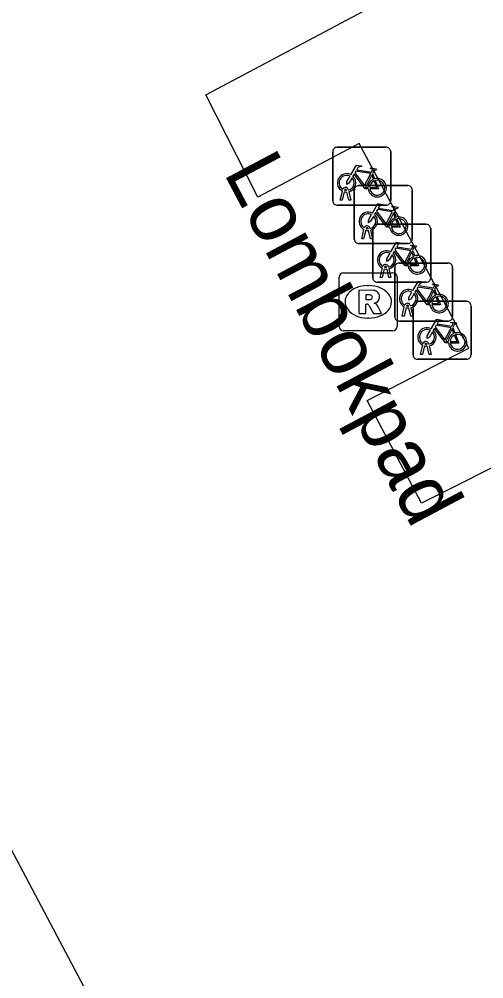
# Model space of a CAD drawing. Extents: x 162880 to 165536, y 384011 to 385179.
# Drawn here: x 163042.88 to 163050.9, y 384162.6 to 384179.16 of the extents above; entities that cross this region are included whole.
import ezdxf

# ---------------------------------------------------------------- set-up
doc = ezdxf.new("R2010")
doc.units = 0
for name, color, linetype in [('IMGEO_Fietsenrek', 7, 'Continuous'), ('IMGEO_Openbare_ruimte_label', 7, 'Continuous'), ('IMGEO_Pand', 7, 'Continuous'), ('IMGEO_Rijbaan_lokaal_open', 7, 'Continuous'), ('IMGEO_Rioolput', 7, 'Continuous')]:
    doc.layers.add(name, color=color, linetype=linetype)

msp = doc.modelspace()

# ---------------------------------------------------------------- linework, layer by layer
at = {"layer": 'IMGEO_Fietsenrek'}
for p, q in [((163048.291, 384176.022), (163048.291, 384176.863)), ((163048.291, 384176.863), (163048.291, 384176.022)), ((163048.366, 384176.947), (163049.207, 384176.947)), ((163049.207, 384176.947), (163048.366, 384176.947)), ((163049.291, 384176.872), (163049.291, 384176.031)), ((163049.291, 384176.031), (163049.291, 384176.872)), ((163048.978, 384176.496), (163049.014, 384176.401)), ((163048.418, 384176.031), (163048.457, 384176.191)), ((163048.487, 384176.179), (163048.452, 384176.031)), ((163048.529, 384176.203), (163048.528, 384176.207)), ((163048.57, 384176.031), (163048.536, 384176.173)), ((163048.56, 384176.214), (163048.561, 384176.207)), ((163048.568, 384176.177), (163048.603, 384176.031)), ((163048.663, 384175.36), (163048.663, 384176.201)), ((163048.663, 384176.201), (163048.663, 384175.36)), ((163048.738, 384176.285), (163049.579, 384176.285)), ((163049.579, 384176.285), (163048.738, 384176.285)), ((163049.663, 384176.21), (163049.663, 384175.369)), ((163049.663, 384175.369), (163049.663, 384176.21)), ((163048.452, 384176.031), (163048.418, 384176.031)), ((163048.603, 384176.031), (163048.57, 384176.031)), ((163049.216, 384175.947), (163048.375, 384175.947)), ((163048.375, 384175.947), (163049.216, 384175.947)), ((163049.35, 384175.834), (163049.386, 384175.739)), ((163048.79, 384175.369), (163048.829, 384175.529)), ((163048.859, 384175.517), (163048.824, 384175.369)), ((163048.901, 384175.541), (163048.9, 384175.545)), ((163048.942, 384175.369), (163048.908, 384175.511)), ((163048.932, 384175.552), (163048.933, 384175.545)), ((163048.94, 384175.515), (163048.975, 384175.369)), ((163048.982, 384174.692), (163048.982, 384175.533)), ((163048.982, 384175.533), (163048.982, 384174.692)), ((163049.057, 384175.617), (163049.898, 384175.617)), ((163049.898, 384175.617), (163049.057, 384175.617)), ((163049.982, 384175.542), (163049.982, 384174.701)), ((163049.982, 384174.701), (163049.982, 384175.542)), ((163048.824, 384175.369), (163048.79, 384175.369)), ((163048.975, 384175.369), (163048.942, 384175.369)), ((163049.588, 384175.285), (163048.747, 384175.285)), ((163048.747, 384175.285), (163049.588, 384175.285)), ((163049.669, 384175.166), (163049.705, 384175.071)), ((163049.109, 384174.701), (163049.148, 384174.861)), ((163049.178, 384174.849), (163049.143, 384174.701)), ((163049.22, 384174.873), (163049.219, 384174.877)), ((163049.251, 384174.884), (163049.252, 384174.877)), ((163049.36, 384174.023), (163049.36, 384174.864)), ((163049.36, 384174.864), (163049.36, 384174.023)), ((163049.435, 384174.948), (163050.276, 384174.948)), ((163050.276, 384174.948), (163049.435, 384174.948)), ((163050.36, 384174.873), (163050.36, 384174.032)), ((163050.36, 384174.032), (163050.36, 384174.873)), ((163049.143, 384174.701), (163049.109, 384174.701)), ((163049.261, 384174.701), (163049.227, 384174.843)), ((163049.259, 384174.847), (163049.294, 384174.701)), ((163049.294, 384174.701), (163049.261, 384174.701)), ((163049.907, 384174.617), (163049.066, 384174.617)), ((163049.066, 384174.617), (163049.907, 384174.617)), ((163050.047, 384174.497), (163050.083, 384174.402)), ((163049.487, 384174.032), (163049.526, 384174.192)), ((163049.598, 384174.204), (163049.597, 384174.208)), ((163049.629, 384174.215), (163049.63, 384174.208)), ((163049.677, 384173.363), (163049.677, 384174.204)), ((163049.677, 384174.204), (163049.677, 384173.363)), ((163049.752, 384174.288), (163050.593, 384174.288)), ((163050.593, 384174.288), (163049.752, 384174.288)), ((163050.677, 384174.213), (163050.677, 384173.372)), ((163050.677, 384173.372), (163050.677, 384174.213)), ((163049.521, 384174.032), (163049.487, 384174.032)), ((163049.556, 384174.18), (163049.521, 384174.032)), ((163049.639, 384174.032), (163049.605, 384174.174)), ((163049.637, 384174.178), (163049.672, 384174.032)), ((163049.672, 384174.032), (163049.639, 384174.032)), ((163050.285, 384173.948), (163049.444, 384173.948)), ((163049.444, 384173.948), (163050.285, 384173.948)), ((163050.364, 384173.837), (163050.4, 384173.742)), ((163049.804, 384173.372), (163049.843, 384173.532)), ((163049.915, 384173.544), (163049.914, 384173.548)), ((163049.946, 384173.555), (163049.947, 384173.548)), ((163049.838, 384173.372), (163049.804, 384173.372)), ((163049.873, 384173.52), (163049.838, 384173.372)), ((163049.956, 384173.372), (163049.922, 384173.514)), ((163049.954, 384173.518), (163049.989, 384173.372)), ((163049.989, 384173.372), (163049.956, 384173.372)), ((163050.602, 384173.288), (163049.761, 384173.288)), ((163049.761, 384173.288), (163050.602, 384173.288))]:
    msp.add_line(p, q, dxfattribs=at)
for points in [[(163048.604, 384176.473), (163048.699, 384176.637), (163048.785, 384176.623), (163048.787, 384176.614), (163048.731, 384176.603), (163048.704, 384176.558), (163048.96, 384176.517)], [(163048.947, 384176.492), (163048.69, 384176.533), (163048.673, 384176.504), (163048.84, 384176.284), (163048.947, 384176.492)], [(163048.96, 384176.517), (163048.985, 384176.566), (163048.979, 384176.57), (163048.956, 384176.574), (163048.944, 384176.581), (163048.943, 384176.584), (163048.945, 384176.589), (163049.04, 384176.574), (163049.042, 384176.564), (163049.032, 384176.551), (163049.02, 384176.545), (163049.006, 384176.551), (163048.978, 384176.496)], [(163048.625, 384176.421), (163048.573, 384176.331), (163048.533, 384176.306), (163048.534, 384176.353), (163048.589, 384176.447)], [(163048.9, 384176.229), (163048.85, 384176.229), (163048.659, 384176.48), (163048.64, 384176.448)], [(163048.995, 384176.394), (163048.965, 384176.471), (163048.856, 384176.253), (163048.899, 384176.253)], [(163048.929, 384176.253), (163049.049, 384176.252), (163049.005, 384176.366)], [(163049.025, 384176.373), (163049.08, 384176.228), (163048.93, 384176.228)], [(163048.976, 384175.811), (163049.071, 384175.975), (163049.157, 384175.961), (163049.159, 384175.952), (163049.103, 384175.941), (163049.076, 384175.896), (163049.332, 384175.855)], [(163049.319, 384175.83), (163049.062, 384175.871), (163049.045, 384175.842), (163049.212, 384175.622), (163049.319, 384175.83)], [(163049.332, 384175.855), (163049.357, 384175.904), (163049.351, 384175.908), (163049.328, 384175.912), (163049.316, 384175.919), (163049.315, 384175.922), (163049.317, 384175.927), (163049.412, 384175.912), (163049.414, 384175.902), (163049.404, 384175.889), (163049.392, 384175.883), (163049.378, 384175.889), (163049.35, 384175.834)], [(163048.997, 384175.759), (163048.945, 384175.669), (163048.905, 384175.644), (163048.906, 384175.691), (163048.961, 384175.785)], [(163049.272, 384175.567), (163049.222, 384175.567), (163049.031, 384175.818), (163049.012, 384175.786)], [(163049.367, 384175.732), (163049.337, 384175.809), (163049.228, 384175.591), (163049.271, 384175.591)], [(163049.301, 384175.591), (163049.421, 384175.59), (163049.377, 384175.704)], [(163049.397, 384175.711), (163049.452, 384175.566), (163049.302, 384175.566)], [(163049.295, 384175.143), (163049.39, 384175.307), (163049.476, 384175.293), (163049.478, 384175.284), (163049.422, 384175.273), (163049.395, 384175.228), (163049.651, 384175.187)], [(163049.638, 384175.162), (163049.381, 384175.203), (163049.364, 384175.174), (163049.531, 384174.954), (163049.638, 384175.162)], [(163049.651, 384175.187), (163049.676, 384175.236), (163049.67, 384175.24), (163049.647, 384175.244), (163049.635, 384175.251), (163049.634, 384175.254), (163049.636, 384175.259), (163049.731, 384175.244), (163049.733, 384175.234), (163049.723, 384175.221), (163049.711, 384175.215), (163049.697, 384175.221), (163049.669, 384175.166)], [(163049.316, 384175.091), (163049.264, 384175.001), (163049.224, 384174.976), (163049.225, 384175.023), (163049.28, 384175.117)], [(163049.591, 384174.899), (163049.541, 384174.899), (163049.35, 384175.15), (163049.331, 384175.118)], [(163049.686, 384175.064), (163049.656, 384175.141), (163049.547, 384174.923), (163049.59, 384174.923)], [(163049.62, 384174.923), (163049.74, 384174.922), (163049.696, 384175.036)], [(163049.716, 384175.043), (163049.771, 384174.898), (163049.621, 384174.898)], [(163049.673, 384174.474), (163049.768, 384174.638), (163049.854, 384174.624), (163049.856, 384174.615), (163049.8, 384174.604), (163049.773, 384174.559), (163050.029, 384174.518)], [(163050.016, 384174.493), (163049.759, 384174.534), (163049.742, 384174.505), (163049.909, 384174.285), (163050.016, 384174.493)], [(163050.029, 384174.518), (163050.054, 384174.567), (163050.048, 384174.571), (163050.025, 384174.575), (163050.013, 384174.582), (163050.012, 384174.585), (163050.014, 384174.59), (163050.109, 384174.575), (163050.111, 384174.565), (163050.101, 384174.552), (163050.089, 384174.546), (163050.075, 384174.552), (163050.047, 384174.497)], [(163049.694, 384174.422), (163049.642, 384174.332), (163049.602, 384174.307), (163049.603, 384174.354), (163049.658, 384174.448)], [(163049.969, 384174.23), (163049.919, 384174.23), (163049.728, 384174.481), (163049.709, 384174.449)], [(163050.064, 384174.395), (163050.034, 384174.472), (163049.925, 384174.254), (163049.968, 384174.254)], [(163049.998, 384174.254), (163050.118, 384174.253), (163050.074, 384174.367)], [(163050.094, 384174.374), (163050.149, 384174.229), (163049.999, 384174.229)], [(163049.99, 384173.814), (163050.085, 384173.978), (163050.171, 384173.964), (163050.173, 384173.955), (163050.117, 384173.944), (163050.09, 384173.899), (163050.346, 384173.858)], [(163050.333, 384173.833), (163050.076, 384173.874), (163050.059, 384173.845), (163050.226, 384173.625), (163050.333, 384173.833)], [(163050.346, 384173.858), (163050.371, 384173.907), (163050.365, 384173.911), (163050.342, 384173.915), (163050.33, 384173.922), (163050.329, 384173.925), (163050.331, 384173.93), (163050.426, 384173.915), (163050.428, 384173.905), (163050.418, 384173.892), (163050.406, 384173.886), (163050.392, 384173.892), (163050.364, 384173.837)], [(163050.011, 384173.762), (163049.959, 384173.672), (163049.919, 384173.647), (163049.92, 384173.694), (163049.975, 384173.788)], [(163050.286, 384173.57), (163050.236, 384173.57), (163050.045, 384173.821), (163050.026, 384173.789)], [(163050.381, 384173.735), (163050.351, 384173.812), (163050.242, 384173.594), (163050.285, 384173.594)], [(163050.315, 384173.594), (163050.435, 384173.593), (163050.391, 384173.707)], [(163050.411, 384173.714), (163050.466, 384173.569), (163050.316, 384173.569)]]:
    msp.add_lwpolyline(points, dxfattribs=at)
for centre, radius, start, end in [((163048.369, 384176.869), 0.0779, 92.4484, 184.2845), ((163048.369, 384176.869), 0.0779, 92.4484, 184.2845), ((163049.213, 384176.869), 0.0779, 2.4484, 94.2845), ((163049.213, 384176.869), 0.0779, 2.4484, 94.2845), ((163048.531, 384176.332), 0.159, 62.6766, 242.1369), ((163048.531, 384176.332), 0.129, 63.3192, 238.903), ((163048.531, 384176.332), 0.129, 283.6043, 43.4302), ((163048.531, 384176.332), 0.159, 283.5766, 46.6042), ((163049.058, 384176.248), 0.159, 113.3408, 178.3217), ((163049.058, 384176.248), 0.159, 187.0065, 105.7708), ((163049.058, 384176.248), 0.129, 113.923, 177.9556), ((163049.058, 384176.248), 0.129, 188.6715, 104.5883), ((163048.511, 384176.203), 0.0499, 12.8025, 158.6934), ((163048.531, 384176.332), 0.159, 253.9967, 271.7867), ((163048.511, 384176.203), 0.0174, 12.8025, 163.4502), ((163048.531, 384176.332), 0.129, 253.415, 269.0204), ((163048.741, 384176.207), 0.0779, 92.4484, 184.2845), ((163048.741, 384176.207), 0.0779, 92.4484, 184.2845), ((163049.585, 384176.207), 0.0779, 2.4484, 94.2845), ((163049.585, 384176.207), 0.0779, 2.4484, 94.2845), ((163048.369, 384176.025), 0.0779, 182.4484, 274.2845), ((163048.369, 384176.025), 0.0779, 182.4484, 274.2845), ((163049.213, 384176.025), 0.0779, 272.4484, 4.2845), ((163049.213, 384176.025), 0.0779, 272.4484, 4.2845), ((163048.903, 384175.67), 0.159, 62.6766, 242.1369), ((163048.903, 384175.67), 0.129, 63.3192, 238.903), ((163048.903, 384175.67), 0.129, 283.6043, 43.4302), ((163048.903, 384175.67), 0.159, 283.5766, 46.6042), ((163049.43, 384175.586), 0.159, 113.3408, 178.3217), ((163049.43, 384175.586), 0.159, 187.0065, 105.7708), ((163049.43, 384175.586), 0.129, 113.923, 177.9556), ((163049.43, 384175.586), 0.129, 188.6715, 104.5883), ((163048.883, 384175.541), 0.0499, 12.8025, 158.6934), ((163048.903, 384175.67), 0.159, 253.9967, 271.7867), ((163048.883, 384175.541), 0.0174, 12.8025, 163.4502), ((163048.903, 384175.67), 0.129, 253.415, 269.0204), ((163049.06, 384175.539), 0.0779, 92.4484, 184.2845), ((163049.06, 384175.539), 0.0779, 92.4484, 184.2845), ((163049.904, 384175.539), 0.0779, 2.4484, 94.2845), ((163049.904, 384175.539), 0.0779, 2.4484, 94.2845), ((163048.741, 384175.363), 0.0779, 182.4484, 274.2845), ((163048.741, 384175.363), 0.0779, 182.4484, 274.2845), ((163049.585, 384175.363), 0.0779, 272.4484, 4.2845), ((163049.585, 384175.363), 0.0779, 272.4484, 4.2845), ((163049.222, 384175.002), 0.159, 62.6766, 242.1369), ((163049.222, 384175.002), 0.129, 63.3192, 238.903), ((163049.222, 384175.002), 0.129, 283.6043, 43.4302), ((163049.222, 384175.002), 0.159, 283.5766, 46.6042), ((163049.749, 384174.918), 0.159, 113.3408, 178.3217), ((163049.749, 384174.918), 0.159, 187.0065, 105.7708), ((163049.749, 384174.918), 0.129, 113.923, 177.9556), ((163049.749, 384174.918), 0.129, 188.6715, 104.5883), ((163049.202, 384174.873), 0.0499, 12.8025, 158.6934), ((163049.222, 384175.002), 0.159, 253.9967, 271.7867), ((163049.202, 384174.873), 0.0174, 12.8025, 163.4502), ((163049.222, 384175.002), 0.129, 253.415, 269.0204), ((163049.438, 384174.87), 0.0779, 92.4484, 184.2845), ((163049.438, 384174.87), 0.0779, 92.4484, 184.2845), ((163050.282, 384174.87), 0.0779, 2.4484, 94.2845), ((163050.282, 384174.87), 0.0779, 2.4484, 94.2845), ((163049.06, 384174.695), 0.0779, 182.4484, 274.2845), ((163049.06, 384174.695), 0.0779, 182.4484, 274.2845), ((163049.904, 384174.695), 0.0779, 272.4484, 4.2845), ((163049.904, 384174.695), 0.0779, 272.4484, 4.2845), ((163049.6, 384174.333), 0.159, 62.6766, 242.1369), ((163049.6, 384174.333), 0.129, 63.3192, 238.903), ((163049.6, 384174.333), 0.129, 283.6043, 43.4302), ((163049.6, 384174.333), 0.159, 283.5766, 46.6042), ((163050.127, 384174.249), 0.159, 113.3408, 178.3217), ((163050.127, 384174.249), 0.159, 187.0065, 105.7708), ((163050.127, 384174.249), 0.129, 113.923, 177.9556), ((163050.127, 384174.249), 0.129, 188.6715, 104.5883), ((163049.58, 384174.204), 0.0499, 12.8025, 158.6934), ((163049.58, 384174.204), 0.0174, 12.8025, 163.4502), ((163049.6, 384174.333), 0.129, 253.415, 269.0204), ((163049.755, 384174.21), 0.0779, 92.4484, 184.2845), ((163049.755, 384174.21), 0.0779, 92.4484, 184.2845), ((163050.599, 384174.21), 0.0779, 2.4484, 94.2845), ((163050.599, 384174.21), 0.0779, 2.4484, 94.2845), ((163049.438, 384174.026), 0.0779, 182.4484, 274.2845), ((163049.438, 384174.026), 0.0779, 182.4484, 274.2845), ((163049.6, 384174.333), 0.159, 253.9967, 271.7867), ((163050.282, 384174.026), 0.0779, 272.4484, 4.2845), ((163050.282, 384174.026), 0.0779, 272.4484, 4.2845), ((163049.917, 384173.673), 0.159, 62.6766, 242.1369), ((163049.917, 384173.673), 0.129, 63.3192, 238.903), ((163049.917, 384173.673), 0.129, 283.6043, 43.4302), ((163049.917, 384173.673), 0.159, 283.5766, 46.6042), ((163050.444, 384173.589), 0.159, 113.3408, 178.3217), ((163050.444, 384173.589), 0.159, 187.0065, 105.7708), ((163050.444, 384173.589), 0.129, 113.923, 177.9556), ((163050.444, 384173.589), 0.129, 188.6715, 104.5883), ((163049.897, 384173.544), 0.0499, 12.8025, 158.6934), ((163049.897, 384173.544), 0.0174, 12.8025, 163.4502), ((163049.917, 384173.673), 0.129, 253.415, 269.0204), ((163049.755, 384173.366), 0.0779, 182.4484, 274.2845), ((163049.755, 384173.366), 0.0779, 182.4484, 274.2845), ((163049.917, 384173.673), 0.159, 253.9967, 271.7867), ((163050.599, 384173.366), 0.0779, 272.4484, 4.2845), ((163050.599, 384173.366), 0.0779, 272.4484, 4.2845)]:
    msp.add_arc(centre, radius, start, end, dxfattribs=at)
at = {"layer": 'IMGEO_Pand'}
msp.add_lwpolyline([(163033.824, 384165.861), (163040.359, 384169.323), (163046.995, 384156.799), (163020.539, 384142.773), (163016.009, 384151.324)], dxfattribs=at)
at = {"layer": 'IMGEO_Rijbaan_lokaal_open'}
for points in [[(163048.747, 384177.013), (163047, 384176.087), (163046.1, 384177.85), (163053.113, 384181.577)], [(163065.193, 384158.642), (163058.189, 384154.914), (163057.28, 384156.673), (163059.018, 384157.571), (163057.151, 384161.127), (163055.394, 384160.217), (163054.499, 384161.962), (163056.23, 384162.878), (163054.387, 384166.42), (163052.594, 384165.512), (163051.693, 384167.261), (163053.459, 384168.191), (163051.597, 384171.7), (163049.824, 384170.806), (163048.882, 384172.577), (163050.638, 384173.48), (163048.747, 384177.013)]]:
    msp.add_lwpolyline(points, dxfattribs=at)
at = {"layer": 'IMGEO_Rioolput'}
for p, q in [((163048.403, 384173.853), (163048.403, 384174.705)), ((163048.478, 384174.779), (163049.33, 384174.779)), ((163049.404, 384174.705), (163049.404, 384173.853)), ((163048.891, 384174.559), (163048.916, 384174.559)), ((163048.914, 384173.999), (163048.889, 384173.999)), ((163049.33, 384173.779), (163048.478, 384173.779))]:
    msp.add_line(p, q, dxfattribs=at)
for points in [[(163048.403, 384173.853), (163048.403, 384174.705)], [(163048.478, 384174.779), (163049.33, 384174.779)], [(163049.404, 384174.705), (163049.404, 384173.853)], [(163048.992, 384174.477), (163048.74, 384174.479), (163048.74, 384174.079)], [(163048.918, 384174.398), (163048.864, 384174.398), (163048.864, 384174.317)], [(163048.74, 384174.079), (163048.864, 384174.079), (163048.864, 384174.241), (163048.875, 384174.241)], [(163048.864, 384174.317), (163048.916, 384174.317)], [(163048.922, 384174.212), (163048.993, 384174.079), (163049.133, 384174.079), (163049.068, 384174.205)], [(163049.33, 384173.779), (163048.478, 384173.779)]]:
    msp.add_lwpolyline(points, dxfattribs=at)
for centre, radius, start, end in [((163048.48, 384174.703), 0.0765, 91.552, 178.448), ((163048.48, 384174.703), 0.0765, 91.552, 178.448), ((163049.328, 384174.703), 0.0765, 1.552, 88.448), ((163049.328, 384174.703), 0.0765, 1.552, 88.448), ((163048.924, 384174.302), 0.0964, 77.0061, 93.1865), ((163048.938, 384174.359), 0.0378, 276.6634, 79.6772), ((163048.991, 384174.367), 0.109, 350.3612, 89.416), ((163048.874, 384174.188), 0.0533, 26.0293, 88.6989), ((163048.9, 384174.506), 0.19, 274.7715, 282.9687), ((163048.989, 384174.367), 0.112, 277.5842, 350.9817), ((163048.973, 384174.152), 0.108, 29.5134, 73.7905), ((163048.48, 384173.855), 0.0765, 181.552, 268.448), ((163048.48, 384173.855), 0.0765, 181.552, 268.448), ((163049.328, 384173.855), 0.0765, 271.552, 358.448), ((163049.328, 384173.855), 0.0765, 271.552, 358.448)]:
    msp.add_arc(centre, radius, start, end, dxfattribs=at)
for centre, major_axis, ratio, start_param, end_param in [((163048.89, 384174.279), (-0.387, 0.002), 0.722429, 4.712389, 7.853982), ((163048.915, 384174.279), (-0.39, 0.002), 0.717154, 1.570796, 4.712389)]:
    msp.add_ellipse(centre, major_axis=major_axis, ratio=ratio, start_param=start_param, end_param=end_param, dxfattribs=at)

# ---------------------------------------------------------------- texts
at = {"layer": 'IMGEO_Openbare_ruimte_label'}
msp.add_text('Lombokpad', height=1, rotation=297.9747, dxfattribs=at).set_placement((163046.399, 384176.511))

doc.saveas('drawing.dxf')
